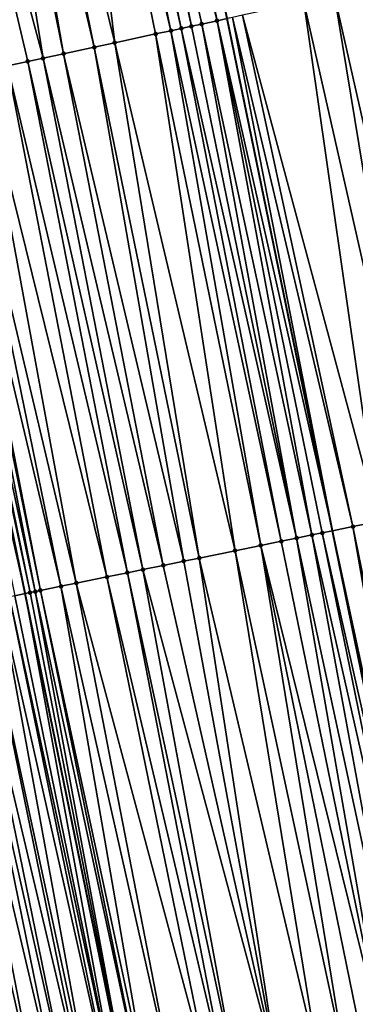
# Model space of a CAD drawing. Header units: feet. Extents: x 2004186 to 2014793, y 836912 to 864902.
# Tile 355 of 974: x 2010623 to 2010636, y 847059 to 847097. Entities that reach past the tile are written whole.
import ezdxf

# ---------------------------------------------------------------- set-up
doc = ezdxf.new("R2010")
doc.units = ezdxf.units.FT
doc.header["$LTSCALE"] = 100
doc.header["$MEASUREMENT"] = 0
for name, color, linetype, lineweight in [('GPL_Skip Line', 2, 'Continuous', 40), ('Road Shots', 4, 'Continuous', 200), ('Road X-Section', 30, 'Continuous', 13)]:
    doc.layers.add(name, color=color, linetype=linetype, lineweight=lineweight)
doc.layers.add('I-77 SB_MM21-27-Surface-TIN', color=7, linetype='Continuous')

msp = doc.modelspace()

# ---------------------------------------------------------------- linework, layer by layer
at = {"layer": 'GPL_Skip Line'}
for points in [[(2010658.425751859, 846959.6426882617, 434.8346404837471), (2010654.719709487, 846979.2963235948, 434.8327586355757), (2010651.013668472, 846998.9499517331, 434.8458880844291), (2010647.299672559, 847018.6020272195, 434.8315263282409), (2010643.292333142, 847038.1964483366, 434.8466748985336), (2010639.284994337, 847057.7908664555, 434.8428464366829), (2010635.277655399, 847077.3852852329, 434.8431873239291), (2010631.25525284, 847096.9765361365, 434.8154953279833), (2010627.050621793, 847116.5295742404, 434.8180633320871), (2010622.84599493, 847136.0825928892, 434.7888662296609), (2010618.641362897, 847155.6356355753, 434.798914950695), (2010614.412306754, 847175.183235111, 434.7560637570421), (2010610.008453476, 847194.6923061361, 434.7087903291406), (2010605.604603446, 847214.2013627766, 434.6556823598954), (2010601.200750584, 847233.7104319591, 434.6076615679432), (2010596.746246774, 847253.2076785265, 434.5645376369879), (2010592.049026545, 847272.648150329, 434.498719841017)], [(2010642.843041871, 846977.0569805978, 434.4017730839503), (2010639.195819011, 846996.7217008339, 434.413337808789), (2010635.571582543, 847016.2033965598, 434.4155120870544), (2010631.558796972, 847035.7967035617, 434.4288092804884), (2010627.54601195, 847055.3900078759, 434.4244873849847), (2010623.533227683, 847074.9833085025, 434.3981462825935), (2010619.530251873, 847094.4549494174, 434.3862928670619), (2010615.318628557, 847114.0064724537, 434.3709530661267), (2010611.1070079, 847133.5579831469, 434.3354678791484), (2010606.895382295, 847153.1095168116, 434.3374904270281), (2010602.688896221, 847172.5357383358, 434.3204053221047), (2010598.305170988, 847192.0493671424, 434.2786140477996), (2010593.921456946, 847211.5629461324, 434.2166219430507), (2010589.537728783, 847231.0765879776, 434.1800748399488), (2010585.139193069, 847250.4019683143, 434.1257069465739), (2010580.421065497, 847269.8374178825, 434.0705909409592)]]:
    msp.add_polyline3d(points, dxfattribs=at)
at = {"layer": 'I-77 SB_MM21-27-Surface-TIN', "color": 128, "linetype": 'ByBlock', "lineweight": -2}
for points in [[(2010626.855092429, 847116.4875234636, 434.8107522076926), (2010625.877444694, 847116.2772738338, 434.7811435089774), (2010630.864193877, 847096.8924356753, 434.8026573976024)], [(2010626.855092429, 847116.4875234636, 434.8107522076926), (2010630.864193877, 847096.8924356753, 434.8026573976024), (2010631.25525284, 847096.9765361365, 434.8154953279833)], [(2010624.50874094, 847115.982910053, 434.7163458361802), (2010622.162388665, 847115.4783002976, 434.6279071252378), (2010626.953605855, 847096.0514235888, 434.6620753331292)], [(2010625.095328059, 847116.1090669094, 434.7456676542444), (2010624.50874094, 847115.982910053, 434.7163458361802), (2010629.10442833, 847096.5139845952, 434.7465119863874)], [(2010624.50874094, 847115.982910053, 434.7163458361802), (2010628.51784082, 847096.3878295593, 434.7201627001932), (2010629.10442833, 847096.5139845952, 434.7465119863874)], [(2010624.50874094, 847115.982910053, 434.7163458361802), (2010626.953605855, 847096.0514235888, 434.6620753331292), (2010628.51784082, 847096.3878295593, 434.7201627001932)], [(2010625.486386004, 847116.1931721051, 434.7662358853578), (2010625.095328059, 847116.1090669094, 434.7456676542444), (2010629.495486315, 847096.5980896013, 434.7667703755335)], [(2010625.095328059, 847116.1090669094, 434.7456676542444), (2010629.10442833, 847096.5139845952, 434.7465119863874), (2010629.495486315, 847096.5980896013, 434.7667703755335)], [(2010625.877444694, 847116.2772738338, 434.7811435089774), (2010625.486386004, 847116.1931721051, 434.7662358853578), (2010629.886544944, 847096.6821916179, 434.782147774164)], [(2010625.486386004, 847116.1931721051, 434.7662358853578), (2010629.495486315, 847096.5980896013, 434.7667703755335), (2010629.886544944, 847096.6821916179, 434.782147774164)], [(2010625.877444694, 847116.2772738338, 434.7811435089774), (2010630.277604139, 847096.7662909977, 434.7932201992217), (2010630.864193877, 847096.8924356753, 434.8026573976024)], [(2010625.877444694, 847116.2772738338, 434.7811435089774), (2010629.886544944, 847096.6821916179, 434.782147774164), (2010630.277604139, 847096.7662909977, 434.7932201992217)], [(2010620.989211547, 847115.2259999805, 434.5911340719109), (2010619.033918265, 847114.8054905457, 434.5153040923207), (2010624.216194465, 847095.4627140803, 434.5619569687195)], [(2010621.575800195, 847115.352149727, 434.6088480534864), (2010620.989211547, 847115.2259999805, 434.5911340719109), (2010624.998311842, 847095.630917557, 434.5918030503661)], [(2010620.989211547, 847115.2259999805, 434.5911340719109), (2010624.216194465, 847095.4627140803, 434.5619569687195), (2010624.998311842, 847095.630917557, 434.5918030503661)], [(2010622.162388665, 847115.4783002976, 434.6279071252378), (2010621.575800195, 847115.352149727, 434.6088480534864), (2010626.17148867, 847095.8832192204, 434.6307732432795)], [(2010621.575800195, 847115.352149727, 434.6088480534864), (2010624.998311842, 847095.630917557, 434.5918030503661), (2010626.17148867, 847095.8832192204, 434.6307732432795)], [(2010622.162388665, 847115.4783002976, 434.6279071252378), (2010626.17148867, 847095.8832192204, 434.6307732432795), (2010626.953605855, 847096.0514235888, 434.6620753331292)], [(2010619.033918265, 847114.8054905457, 434.5153040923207), (2010623.629606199, 847095.336562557, 434.5413425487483), (2010624.216194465, 847095.4627140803, 434.5619569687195)], [(2010619.033918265, 847114.8054905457, 434.5153040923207), (2010622.847487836, 847095.1683636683, 434.518987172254), (2010623.629606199, 847095.336562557, 434.5413425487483)], [(2010636.730072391, 847098.1539701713, 435.0402517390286), (2010635.36136719, 847097.859613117, 434.9864372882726), (2010639.78436604, 847078.3070005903, 435.0167032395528)], [(2010637.041151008, 847077.7459557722, 434.9067333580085), (2010634.188191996, 847097.6073038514, 434.9350547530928), (2010631.841840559, 847097.1026902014, 434.8402592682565)], [(2010635.36136719, 847097.859613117, 434.9864372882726), (2010634.188191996, 847097.6073038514, 434.9350547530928), (2010638.608702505, 847078.066552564, 434.9680086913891)], [(2010638.608702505, 847078.066552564, 434.9680086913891), (2010634.188191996, 847097.6073038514, 434.9350547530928), (2010637.041151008, 847077.7459557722, 434.9067333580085)], [(2010635.36136719, 847097.859613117, 434.9864372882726), (2010638.608702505, 847078.066552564, 434.9680086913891), (2010639.78436604, 847078.3070005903, 435.0167032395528)], [(2010630.277604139, 847096.7662909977, 434.7932201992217), (2010629.886544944, 847096.6821916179, 434.782147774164), (2010633.90604749, 847077.1047647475, 434.8003771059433)], [(2010630.864193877, 847096.8924356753, 434.8026573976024), (2010630.277604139, 847096.7662909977, 434.7932201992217), (2010634.493879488, 847077.224987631, 434.8175735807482)], [(2010630.277604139, 847096.7662909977, 434.7932201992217), (2010633.90604749, 847077.1047647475, 434.8003771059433), (2010634.493879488, 847077.224987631, 434.8175735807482)], [(2010630.864193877, 847096.8924356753, 434.8026573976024), (2010635.277655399, 847077.3852852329, 434.8431873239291), (2010631.25525284, 847096.9765361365, 434.8154953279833)], [(2010630.864193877, 847096.8924356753, 434.8026573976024), (2010634.885767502, 847077.3051361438, 434.8285568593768), (2010635.277655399, 847077.3852852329, 434.8431873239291)], [(2010630.864193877, 847096.8924356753, 434.8026573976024), (2010634.493879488, 847077.224987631, 434.8175735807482), (2010634.885767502, 847077.3051361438, 434.8285568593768)], [(2010631.450782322, 847097.0185863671, 434.8219142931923), (2010631.25525284, 847096.9765361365, 434.8154953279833), (2010635.277655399, 847077.3852852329, 434.8431873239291)], [(2010636.061431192, 847077.5455834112, 434.8724482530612), (2010631.841840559, 847097.1026902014, 434.8402592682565), (2010631.450782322, 847097.0185863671, 434.8219142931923)], [(2010636.061431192, 847077.5455834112, 434.8724482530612), (2010631.450782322, 847097.0185863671, 434.8219142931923), (2010635.277655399, 847077.3852852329, 434.8431873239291)], [(2010637.041151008, 847077.7459557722, 434.9067333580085), (2010631.841840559, 847097.1026902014, 434.8402592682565), (2010636.061431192, 847077.5455834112, 434.8724482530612)], [(2010628.51784082, 847096.3878295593, 434.7201627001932), (2010626.953605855, 847096.0514235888, 434.6620753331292), (2010631.554720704, 847076.6238673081, 434.6942104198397)], [(2010629.10442833, 847096.5139845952, 434.7465119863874), (2010628.51784082, 847096.3878295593, 434.7201627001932), (2010632.53444031, 847076.8242406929, 434.7349766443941)], [(2010628.51784082, 847096.3878295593, 434.7201627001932), (2010631.554720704, 847076.6238673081, 434.6942104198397), (2010632.53444031, 847076.8242406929, 434.7349766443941)], [(2010629.495486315, 847096.5980896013, 434.7667703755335), (2010629.10442833, 847096.5139845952, 434.7465119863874), (2010633.318215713, 847076.9845407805, 434.7763216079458)], [(2010629.10442833, 847096.5139845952, 434.7465119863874), (2010632.53444031, 847076.8242406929, 434.7349766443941), (2010633.318215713, 847076.9845407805, 434.7763216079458)], [(2010629.886544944, 847096.6821916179, 434.782147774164), (2010629.495486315, 847096.5980896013, 434.7667703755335), (2010633.90604749, 847077.1047647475, 434.8003771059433)], [(2010629.495486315, 847096.5980896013, 434.7667703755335), (2010633.318215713, 847076.9845407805, 434.7763216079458), (2010633.90604749, 847077.1047647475, 434.8003771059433)], [(2010626.953605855, 847096.0514235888, 434.6620753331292), (2010626.17148867, 847095.8832192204, 434.6307732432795), (2010630.18311303, 847076.3433456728, 434.6441237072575)], [(2010626.953605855, 847096.0514235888, 434.6620753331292), (2010630.18311303, 847076.3433456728, 434.6441237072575), (2010631.554720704, 847076.6238673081, 434.6942104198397)], [(2010626.17148867, 847095.8832192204, 434.6307732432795), (2010624.998311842, 847095.630917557, 434.5918030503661), (2010629.595281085, 847076.2231225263, 434.625261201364)], [(2010626.17148867, 847095.8832192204, 434.6307732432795), (2010629.595281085, 847076.2231225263, 434.625261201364), (2010630.18311303, 847076.3433456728, 434.6441237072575)], [(2010623.629606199, 847095.336562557, 434.5413425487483), (2010622.847487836, 847095.1683636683, 434.518987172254), (2010627.439897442, 847075.7823035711, 434.551344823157)], [(2010624.216194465, 847095.4627140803, 434.5619569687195), (2010623.629606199, 847095.336562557, 434.5413425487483), (2010628.027729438, 847075.9025264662, 434.5686144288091)], [(2010623.629606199, 847095.336562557, 434.5413425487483), (2010627.439897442, 847075.7823035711, 434.551344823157), (2010628.027729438, 847075.9025264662, 434.5686144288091)], [(2010624.998311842, 847095.630917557, 434.5918030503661), (2010624.216194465, 847095.4627140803, 434.5619569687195), (2010628.811505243, 847076.0628245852, 434.5975022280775)], [(2010624.216194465, 847095.4627140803, 434.5619569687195), (2010628.027729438, 847075.9025264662, 434.5686144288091), (2010628.811505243, 847076.0628245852, 434.5975022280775)], [(2010624.998311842, 847095.630917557, 434.5918030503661), (2010628.811505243, 847076.0628245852, 434.5975022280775), (2010629.595281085, 847076.2231225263, 434.625261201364)], [(2010621.869840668, 847094.9581114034, 434.485077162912), (2010620.89219417, 847094.7478560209, 434.4460767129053), (2010625.480457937, 847075.3815582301, 434.4788567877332)], [(2010622.847487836, 847095.1683636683, 434.518987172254), (2010621.869840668, 847094.9581114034, 434.485077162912), (2010626.656121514, 847075.6220060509, 434.5262502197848)], [(2010621.869840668, 847094.9581114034, 434.485077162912), (2010625.480457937, 847075.3815582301, 434.4788567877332), (2010626.656121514, 847075.6220060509, 434.5262502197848)], [(2010622.847487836, 847095.1683636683, 434.518987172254), (2010626.656121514, 847075.6220060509, 434.5262502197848), (2010627.439897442, 847075.7823035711, 434.551344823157)], [(2010620.110076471, 847094.5796540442, 434.4186800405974), (2010619.719018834, 847094.495547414, 434.3957700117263), (2010623.912906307, 847075.060962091, 434.4217103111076)], [(2010620.305605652, 847094.621705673, 434.4273818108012), (2010620.110076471, 847094.5796540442, 434.4186800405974), (2010624.108850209, 847075.1010368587, 434.4304392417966)], [(2010620.110076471, 847094.5796540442, 434.4186800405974), (2010623.912906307, 847075.060962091, 434.4217103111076), (2010624.108850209, 847075.1010368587, 434.4304392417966)], [(2010620.89219417, 847094.7478560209, 434.4460767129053), (2010620.305605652, 847094.621705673, 434.4273818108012), (2010624.892626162, 847075.2613342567, 434.4547613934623)], [(2010620.305605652, 847094.621705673, 434.4273818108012), (2010624.108850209, 847075.1010368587, 434.4304392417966), (2010624.892626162, 847075.2613342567, 434.4547613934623)], [(2010620.89219417, 847094.7478560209, 434.4460767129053), (2010624.892626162, 847075.2613342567, 434.4547613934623), (2010625.480457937, 847075.3815582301, 434.4788567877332)], [(2010619.132431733, 847094.3693904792, 434.3663200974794), (2010623.533227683, 847074.9833085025, 434.3981462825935), (2010619.530251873, 847094.4549494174, 434.3862928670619)], [(2010619.132431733, 847094.3693904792, 434.3663200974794), (2010623.129131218, 847074.9006604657, 434.3706333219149), (2010623.533227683, 847074.9833085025, 434.3981462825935)], [(2010619.719018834, 847094.495547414, 434.3957700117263), (2010619.530251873, 847094.4549494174, 434.3862928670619), (2010623.716962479, 847075.0208869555, 434.4106558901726)], [(2010623.716962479, 847075.0208869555, 434.4106558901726), (2010619.530251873, 847094.4549494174, 434.3862928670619), (2010623.533227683, 847074.9833085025, 434.3981462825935)], [(2010619.719018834, 847094.495547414, 434.3957700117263), (2010623.716962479, 847075.0208869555, 434.4106558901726), (2010623.912906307, 847075.060962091, 434.4217103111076)], [(2010637.041151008, 847077.7459557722, 434.9067333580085), (2010636.061431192, 847077.5455834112, 434.8724482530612), (2010640.068770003, 847057.9511652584, 434.8761065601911)], [(2010638.109330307, 847057.5504208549, 434.8094385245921), (2010634.493879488, 847077.224987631, 434.8175735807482), (2010633.90604749, 847077.1047647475, 434.8003771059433)], [(2010638.893106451, 847057.7107173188, 434.8278933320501), (2010634.885767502, 847077.3051361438, 434.8285568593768), (2010634.493879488, 847077.224987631, 434.8175735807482)], [(2010638.893106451, 847057.7107173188, 434.8278933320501), (2010634.493879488, 847077.224987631, 434.8175735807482), (2010638.109330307, 847057.5504208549, 434.8094385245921)], [(2010634.885767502, 847077.3051361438, 434.8285568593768), (2010639.284994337, 847057.7908664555, 434.8428464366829), (2010635.277655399, 847077.3852852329, 434.8431873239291)], [(2010638.893106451, 847057.7107173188, 434.8278933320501), (2010639.284994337, 847057.7908664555, 434.8428464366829), (2010634.885767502, 847077.3051361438, 434.8285568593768)], [(2010636.061431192, 847077.5455834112, 434.8724482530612), (2010635.277655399, 847077.3852852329, 434.8431873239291), (2010639.480938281, 847057.8309410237, 434.8503229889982)], [(2010639.480938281, 847057.8309410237, 434.8503229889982), (2010635.277655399, 847077.3852852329, 434.8431873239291), (2010639.284994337, 847057.7908664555, 434.8428464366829)], [(2010636.061431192, 847077.5455834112, 434.8724482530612), (2010639.480938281, 847057.8309410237, 434.8503229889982), (2010640.068770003, 847057.9511652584, 434.8761065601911)], [(2010635.758003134, 847057.0695253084, 434.7151173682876), (2010632.53444031, 847076.8242406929, 434.7349766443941), (2010631.554720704, 847076.6238673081, 434.6942104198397)], [(2010637.32555444, 847057.3901230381, 434.7824189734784), (2010633.318215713, 847076.9845407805, 434.7763216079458), (2010632.53444031, 847076.8242406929, 434.7349766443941)], [(2010637.32555444, 847057.3901230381, 434.7824189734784), (2010632.53444031, 847076.8242406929, 434.7349766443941), (2010636.541778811, 847057.2298240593, 434.7480459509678)], [(2010636.541778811, 847057.2298240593, 434.7480459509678), (2010632.53444031, 847076.8242406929, 434.7349766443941), (2010635.758003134, 847057.0695253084, 434.7151173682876)], [(2010637.32555444, 847057.3901230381, 434.7824189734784), (2010633.90604749, 847077.1047647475, 434.8003771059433), (2010633.318215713, 847076.9845407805, 434.7763216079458)], [(2010638.109330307, 847057.5504208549, 434.8094385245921), (2010633.90604749, 847077.1047647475, 434.8003771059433), (2010637.32555444, 847057.3901230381, 434.7824189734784)], [(2010631.554720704, 847076.6238673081, 434.6942104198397), (2010630.18311303, 847076.3433456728, 434.6441237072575), (2010634.778283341, 847056.8691528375, 434.6800786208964)], [(2010635.758003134, 847057.0695253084, 434.7151173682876), (2010631.554720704, 847076.6238673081, 434.6942104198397), (2010634.778283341, 847056.8691528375, 434.6800786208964)], [(2010628.811505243, 847076.0628245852, 434.5975022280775), (2010628.027729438, 847075.9025264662, 434.5686144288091), (2010633.210731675, 847056.5485568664, 434.6239053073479)], [(2010629.595281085, 847076.2231225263, 434.625261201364), (2010628.811505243, 847076.0628245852, 434.5975022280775), (2010633.210731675, 847056.5485568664, 434.6239053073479)], [(2010630.18311303, 847076.3433456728, 434.6441237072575), (2010629.595281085, 847076.2231225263, 434.625261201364), (2010633.210731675, 847056.5485568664, 434.6239053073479)], [(2010630.18311303, 847076.3433456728, 434.6441237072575), (2010633.210731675, 847056.5485568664, 434.6239053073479), (2010634.778283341, 847056.8691528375, 434.6800786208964)], [(2010627.439897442, 847075.7823035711, 434.551344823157), (2010626.656121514, 847075.6220060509, 434.5262502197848), (2010631.251292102, 847056.1478118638, 434.5534463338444)], [(2010628.027729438, 847075.9025264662, 434.5686144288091), (2010627.439897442, 847075.7823035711, 434.551344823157), (2010631.643180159, 847056.2279601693, 434.5631386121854)], [(2010627.439897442, 847075.7823035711, 434.551344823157), (2010631.251292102, 847056.1478118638, 434.5534463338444), (2010631.643180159, 847056.2279601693, 434.5631386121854)], [(2010628.027729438, 847075.9025264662, 434.5686144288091), (2010631.643180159, 847056.2279601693, 434.5631386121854), (2010633.210731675, 847056.5485568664, 434.6239053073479)], [(2010625.480457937, 847075.3815582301, 434.4788567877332), (2010624.892626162, 847075.2613342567, 434.4547613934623), (2010629.29185236, 847055.7470676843, 434.4881954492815)], [(2010626.656121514, 847075.6220060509, 434.5262502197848), (2010625.480457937, 847075.3815582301, 434.4788567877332), (2010630.663460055, 847056.0275892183, 434.5377216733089)], [(2010625.480457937, 847075.3815582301, 434.4788567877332), (2010629.29185236, 847055.7470676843, 434.4881954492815), (2010630.663460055, 847056.0275892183, 434.5377216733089)], [(2010626.656121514, 847075.6220060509, 434.5262502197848), (2010630.663460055, 847056.0275892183, 434.5377216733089), (2010631.251292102, 847056.1478118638, 434.5534463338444)], [(2010623.129131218, 847074.9006604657, 434.3706333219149), (2010627.136469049, 847055.3062471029, 434.4038618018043), (2010623.533227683, 847074.9833085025, 434.3981462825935)], [(2010623.716962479, 847075.0208869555, 434.4106558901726), (2010623.533227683, 847074.9833085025, 434.3981462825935), (2010627.54601195, 847055.3900078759, 434.4244873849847)], [(2010627.136469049, 847055.3062471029, 434.4038618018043), (2010627.54601195, 847055.3900078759, 434.4244873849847), (2010623.533227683, 847074.9833085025, 434.3981462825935)], [(2010623.912906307, 847075.060962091, 434.4217103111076), (2010623.716962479, 847075.0208869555, 434.4106558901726), (2010627.54601195, 847055.3900078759, 434.4244873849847)], [(2010624.108850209, 847075.1010368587, 434.4304392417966), (2010623.912906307, 847075.060962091, 434.4217103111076), (2010628.11618838, 847055.5066218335, 434.4532028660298)], [(2010623.912906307, 847075.060962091, 434.4217103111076), (2010627.54601195, 847055.3900078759, 434.4244873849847), (2010628.11618838, 847055.5066218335, 434.4532028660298)], [(2010624.892626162, 847075.2613342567, 434.4547613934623), (2010624.108850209, 847075.1010368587, 434.4304392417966), (2010628.312132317, 847055.546696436, 434.460895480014)], [(2010624.108850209, 847075.1010368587, 434.4304392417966), (2010628.11618838, 847055.5066218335, 434.4532028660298), (2010628.312132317, 847055.546696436, 434.460895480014)], [(2010624.892626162, 847075.2613342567, 434.4547613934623), (2010628.312132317, 847055.546696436, 434.460895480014), (2010629.29185236, 847055.7470676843, 434.4881954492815)], [(2010621.953466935, 847074.6602160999, 434.3451082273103), (2010621.365635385, 847074.5399910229, 434.3140271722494), (2010625.96080462, 847055.0658034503, 434.3827818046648)], [(2010622.541298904, 847074.7804391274, 434.3632155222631), (2010621.953466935, 847074.6602160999, 434.3451082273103), (2010626.156748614, 847055.105877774, 434.3887112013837)], [(2010621.953466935, 847074.6602160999, 434.3451082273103), (2010625.96080462, 847055.0658034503, 434.3827818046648), (2010626.156748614, 847055.105877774, 434.3887112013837)], [(2010622.933187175, 847074.8605863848, 434.3662529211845), (2010622.541298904, 847074.7804391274, 434.3632155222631), (2010626.940525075, 847055.2661726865, 434.397346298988)], [(2010622.541298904, 847074.7804391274, 434.3632155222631), (2010626.156748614, 847055.105877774, 434.3887112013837), (2010626.940525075, 847055.2661726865, 434.397346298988)], [(2010623.129131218, 847074.9006604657, 434.3706333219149), (2010622.933187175, 847074.8605863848, 434.3662529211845), (2010627.136469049, 847055.3062471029, 434.4038618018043)], [(2010622.933187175, 847074.8605863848, 434.3662529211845), (2010626.940525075, 847055.2661726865, 434.397346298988), (2010627.136469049, 847055.3062471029, 434.4038618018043)], [(2010619.79808371, 847074.2193951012, 434.2582580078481), (2010619.40619587, 847074.1392457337, 434.2418662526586), (2010623.80542127, 847054.6249830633, 434.2996805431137)], [(2010620.385915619, 847074.3396184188, 434.2782035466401), (2010619.79808371, 847074.2193951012, 434.2582580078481), (2010624.197309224, 847054.7051318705, 434.3125487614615)], [(2010619.79808371, 847074.2193951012, 434.2582580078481), (2010623.80542127, 847054.6249830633, 434.2996805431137), (2010624.197309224, 847054.7051318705, 434.3125487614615)], [(2010620.973747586, 847074.459841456, 434.2963734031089), (2010620.385915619, 847074.3396184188, 434.2782035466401), (2010624.981085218, 847054.865429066, 434.3356346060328)], [(2010620.385915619, 847074.3396184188, 434.2782035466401), (2010624.197309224, 847054.7051318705, 434.3125487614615), (2010624.981085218, 847054.865429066, 434.3356346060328)], [(2010621.365635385, 847074.5399910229, 434.3140271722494), (2010620.973747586, 847074.459841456, 434.2963734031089), (2010625.372973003, 847054.9455787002, 434.3537368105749)], [(2010620.973747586, 847074.459841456, 434.2963734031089), (2010624.981085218, 847054.865429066, 434.3356346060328), (2010625.372973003, 847054.9455787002, 434.3537368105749)], [(2010621.365635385, 847074.5399910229, 434.3140271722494), (2010625.372973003, 847054.9455787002, 434.3537368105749), (2010625.96080462, 847055.0658034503, 434.3827818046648)], [(2010619.40619587, 847074.1392457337, 434.2418662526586), (2010623.217589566, 847054.5047587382, 434.2733251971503), (2010623.80542127, 847054.6249830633, 434.2996805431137)]]:
    msp.add_3dface(points, dxfattribs=at)
at = {"layer": 'Road Shots', "lineweight": 100}
for p in [(2010630.277604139, 847096.7662909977, 434.7932201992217), (2010630.864193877, 847096.8924356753, 434.8026573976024), (2010628.51784082, 847096.3878295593, 434.7201627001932), (2010629.10442833, 847096.5139845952, 434.7465119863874), (2010629.495486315, 847096.5980896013, 434.7667703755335), (2010629.886544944, 847096.6821916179, 434.782147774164), (2010626.953605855, 847096.0514235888, 434.6620753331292), (2010626.17148867, 847095.8832192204, 434.6307732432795), (2010623.629606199, 847095.336562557, 434.5413425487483), (2010624.216194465, 847095.4627140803, 434.5619569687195), (2010624.998311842, 847095.630917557, 434.5918030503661), (2010634.493879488, 847077.224987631, 434.8175735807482), (2010634.885767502, 847077.3051361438, 434.8285568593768), (2010636.061431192, 847077.5455834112, 434.8724482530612), (2010632.53444031, 847076.8242406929, 434.7349766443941), (2010633.318215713, 847076.9845407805, 434.7763216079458), (2010633.90604749, 847077.1047647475, 434.8003771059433), (2010631.554720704, 847076.6238673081, 434.6942104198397), (2010628.811505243, 847076.0628245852, 434.5975022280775), (2010629.595281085, 847076.2231225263, 434.625261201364), (2010630.18311303, 847076.3433456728, 434.6441237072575), (2010627.439897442, 847075.7823035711, 434.551344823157), (2010628.027729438, 847075.9025264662, 434.5686144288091), (2010625.480457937, 847075.3815582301, 434.4788567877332), (2010626.656121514, 847075.6220060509, 434.5262502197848), (2010623.716962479, 847075.0208869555, 434.4106558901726), (2010623.912906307, 847075.060962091, 434.4217103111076), (2010624.108850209, 847075.1010368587, 434.4304392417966), (2010624.892626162, 847075.2613342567, 434.4547613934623)]:
    msp.add_point(p, dxfattribs=at)
at = {"layer": 'Road X-Section', "extrusion": (0.2102314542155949, -0.9776514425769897, 0.0006264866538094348), "elevation": -405467.376023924, "flags": 128}
msp.add_lwpolyline([(2143751.997129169, 687.5812821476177), (2143752.997129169, 687.6269399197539), (2143753.597129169, 687.6575447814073), (2143754.797129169, 687.7088943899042), (2143756.397129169, 687.7881054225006), (2143756.797129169, 687.7998007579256), (2143756.997129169, 687.8081577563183), (2143757.197129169, 687.8192003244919), (2143757.797129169, 687.8615633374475), (2143757.997129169, 687.873108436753), (2143758.197129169, 687.8792643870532), (2143758.597129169, 687.8816300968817), (2143758.797129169, 687.8933334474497), (2143759.197129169, 687.9322693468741), (2143759.397129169, 687.948408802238), (2143759.997129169, 687.9732688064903), (2143760.797129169, 687.9944273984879), (2143761.797129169, 688.0315488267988), (2143762.597129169, 688.0581957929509), (2143762.797129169, 688.0637100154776), (2143764.797129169, 688.1431791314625), (2143765.597129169, 688.1696634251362), (2143765.997129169, 688.184762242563), (2143766.797129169, 688.2211449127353), (2143767.397129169, 688.2550582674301), (2143767.797129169, 688.2696421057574), (2143768.597129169, 688.2968585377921), (2143768.997129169, 688.3119346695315), (2143769.197129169, 688.3184537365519), (2143769.597129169, 688.3391818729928), (2143769.797129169, 688.3518579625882), (2143769.997129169, 688.3619714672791), (2143770.197129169, 688.3682376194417), (2143770.597129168, 688.37315671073), (2143770.997129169, 688.3863548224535), (2143771.597129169, 688.4158047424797), (2143771.997129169, 688.4387147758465), (2143772.197129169, 688.4474165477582), (2143772.797129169, 688.4661114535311), (2143773.797129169, 688.5051119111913), (2143774.797129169, 688.5390219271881), (2143775.597129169, 688.5613773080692), (2143776.197129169, 688.5819917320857), (2143776.997129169, 688.6118378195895), (2143778.197129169, 688.6508080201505), (2143778.997129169, 688.6821101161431), (2143780.597129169, 688.7401974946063), (2143781.197129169, 688.7665467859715), (2143781.597129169, 688.7868051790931), (2143781.997129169, 688.8021825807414), (2143782.397129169, 688.8132550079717), (2143782.997129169, 688.8226922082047), (2143783.597129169, 688.8419491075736), (2143783.997129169, 688.8602940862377), (2143786.397129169, 688.9550895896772), (2143787.597129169, 689.0064721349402), (2143788.997129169, 689.060286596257), (2143790.597129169, 689.1213831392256), (2143791.597129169, 689.1569316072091), (2143792.397129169, 689.1880258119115), (2143793.197129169, 689.213019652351), (2143793.797129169, 689.2305210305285), (2143794.197129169, 689.2383740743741), (2143794.597129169, 689.2515358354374), (2143794.997129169, 689.2593959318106), (2143795.197129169, 689.2757470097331), (2143795.597129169, 689.3292924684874), (2143795.797129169, 689.3447016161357), (2143795.997129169, 689.3457809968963), (2143796.197129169, 689.3429820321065), (2143796.397129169, 689.3480684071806), (2143796.597129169, 689.3558994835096), (2143796.997129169, 689.3681098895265), (2143797.197129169, 689.3769331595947), (2143797.597129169, 689.4040638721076), (2143799.597129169, 689.4744619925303), (2143800.797129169, 689.5166244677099), (2143802.197129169, 689.566544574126), (2143802.79712917, 689.5876558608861)], dxfattribs=at)
at = {"layer": 'Road X-Section', "extrusion": (0.2003669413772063, -0.9797209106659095, 0.0001612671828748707), "elevation": -427034.5163812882, "flags": 128}
msp.add_lwpolyline([(2139556.157863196, 502.4408584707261), (2139557.957863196, 502.5273540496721), (2139558.757863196, 502.5615646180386), (2139560.957863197, 502.6627541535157), (2139561.357863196, 502.6768604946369), (2139561.557863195, 502.6822646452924), (2139561.757863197, 502.6908753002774), (2139562.157863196, 502.7154764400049), (2139562.357863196, 502.729746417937), (2139562.557863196, 502.7398512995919), (2139562.757863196, 502.7432109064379), (2139562.957863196, 502.7439498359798), (2139563.157863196, 502.7478357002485), (2139563.357863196, 502.7609989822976), (2139563.757863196, 502.7942344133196), (2139563.957863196, 502.8072141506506), (2139564.157863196, 502.8147388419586), (2139564.557863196, 502.8330259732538), (2139565.357863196, 502.8593452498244), (2139566.157863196, 502.8928180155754), (2139567.357863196, 502.9385090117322), (2139568.157863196, 502.973663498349), (2139568.757863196, 502.994227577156), (2139569.357863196, 503.0128981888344), (2139569.757863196, 503.022201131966), (2139570.157863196, 503.0347841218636), (2139570.557863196, 503.0526946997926), (2139571.557863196, 503.1085262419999), (2139571.957863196, 503.1249179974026), (2139572.557863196, 503.144863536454), (2139573.157863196, 503.163033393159), (2139573.557863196, 503.1806871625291), (2139574.157863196, 503.2117682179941), (2139574.757863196, 503.2298755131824), (2139575.157863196, 503.2329129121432), (2139575.357863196, 503.2372933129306), (2139575.957863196, 503.2773158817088), (2139576.157863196, 503.2883703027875), (2139576.357863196, 503.29709923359), (2139577.157863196, 503.3214213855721), (2139577.757863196, 503.3455167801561), (2139578.957863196, 503.3929102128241), (2139579.757863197, 503.4180048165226), (2139580.357863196, 503.4352744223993), (2139581.157863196, 503.4641622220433), (2139581.957863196, 503.4919211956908), (2139582.557863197, 503.5107837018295), (2139583.957863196, 503.5608704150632), (2139584.957863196, 503.6016366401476), (2139585.757863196, 503.6429816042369), (2139586.357863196, 503.6670371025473), (2139586.957863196, 503.6842335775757), (2139587.357863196, 503.6952168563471), (2139588.557863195, 503.7391082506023), (2139589.557863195, 503.7733933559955), (2139591.157863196, 503.8346686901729), (2139592.357863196, 503.8833632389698), (2139593.757863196, 503.9375809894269), (2139594.357863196, 503.9620025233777), (2139594.957863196, 503.9824232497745), (2139595.157863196, 503.9907784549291), (2139595.957863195, 504.0180176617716), (2139597.157863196, 504.0653461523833), (2139598.157863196, 504.0956736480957), (2139598.557863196, 504.1039432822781), (2139599.157863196, 504.1244211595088), (2139599.357863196, 504.1285075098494), (2139599.557863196, 504.1420540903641), (2139599.957863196, 504.1890099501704), (2139600.157863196, 504.2058034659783), (2139600.357863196, 504.2129669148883), (2139600.957863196, 504.2219871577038), (2139601.157863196, 504.2268071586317), (2139601.557863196, 504.2421833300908), (2139601.757863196, 504.2514328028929), (2139601.957863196, 504.2647831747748), (2139602.157863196, 504.2739624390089), (2139602.957863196, 504.2999421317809), (2139603.557863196, 504.3178122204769), (2139604.157863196, 504.3387310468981), (2139604.357863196, 504.3436401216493), (2139604.957863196, 504.3655079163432), (2139605.757863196, 504.3896653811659), (2139606.757863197, 504.4251841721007), (2139607.157863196, 504.4385631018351)], dxfattribs=at)
at = {"layer": 'Road X-Section', "extrusion": (0.2003669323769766, -0.979720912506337, 0.0001612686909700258), "elevation": -427014.5360357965, "flags": 128}
msp.add_lwpolyline([(2139556.353940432, 502.4876268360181), (2139557.753940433, 502.5556841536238), (2139559.153940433, 502.6186514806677), (2139560.153940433, 502.6718022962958), (2139560.553940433, 502.6882763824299), (2139561.153940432, 502.7112275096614), (2139561.753940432, 502.7423417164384), (2139562.153940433, 502.7650693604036), (2139562.353940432, 502.7738840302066), (2139562.553940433, 502.7775071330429), (2139562.753940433, 502.777560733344), (2139562.953940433, 502.7798375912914), (2139563.153940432, 502.789296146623), (2139563.353940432, 502.8045014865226), (2139563.753940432, 502.8388959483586), (2139563.953940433, 502.8527721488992), (2139564.553940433, 502.8813495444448), (2139565.553940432, 502.9129426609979), (2139566.953940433, 502.9675039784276), (2139567.553940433, 502.9881155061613), (2139568.353940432, 503.0238208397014), (2139570.553940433, 503.1008691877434), (2139571.353940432, 503.137406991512), (2139571.953940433, 503.1637623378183), (2139572.353940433, 503.1766305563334), (2139573.153940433, 503.1997164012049), (2139573.553940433, 503.2178186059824), (2139574.153940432, 503.24686360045), (2139574.353940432, 503.252792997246), (2139575.153940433, 503.2614280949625), (2139575.353940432, 503.2679435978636), (2139576.353940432, 503.3172846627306), (2139576.553940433, 503.3249772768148), (2139577.553940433, 503.3522772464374), (2139578.953940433, 503.4018034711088), (2139579.553940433, 503.4175281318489), (2139579.953940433, 503.4272204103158), (2139581.553940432, 503.4879871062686), (2139583.153940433, 503.5441604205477), (2139584.153940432, 503.5791991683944), (2139584.953940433, 503.6121277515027), (2139585.753940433, 503.6465007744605), (2139586.553940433, 503.6735203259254), (2139587.353940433, 503.6919751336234), (2139587.953940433, 503.7144047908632), (2139588.553940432, 503.7401883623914), (2139589.753940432, 503.7856468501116), (2139590.353940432, 503.8045121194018), (2139591.353940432, 503.8431310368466), (2139592.153940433, 503.8792062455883), (2139592.953940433, 503.9116248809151), (2139594.353940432, 503.9627110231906), (2139595.753940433, 504.0055907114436), (2139596.953940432, 504.0550056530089), (2139597.753940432, 504.0830805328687), (2139599.353940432, 504.1194452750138), (2139599.553940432, 504.1311415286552), (2139599.753940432, 504.1491029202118), (2139599.953940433, 504.1696364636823), (2139600.153940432, 504.1878700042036), (2139600.353940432, 504.1978640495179), (2139600.953940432, 504.2078387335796), (2139601.353940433, 504.2219062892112), (2139601.753940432, 504.2419832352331), (2139602.153940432, 504.2656274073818), (2139603.153940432, 504.2973383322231), (2139603.553940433, 504.3078193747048), (2139604.753940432, 504.3501333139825), (2139605.753940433, 504.3840823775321), (2139606.953940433, 504.4245591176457)], dxfattribs=at)

doc.saveas('drawing.dxf')
